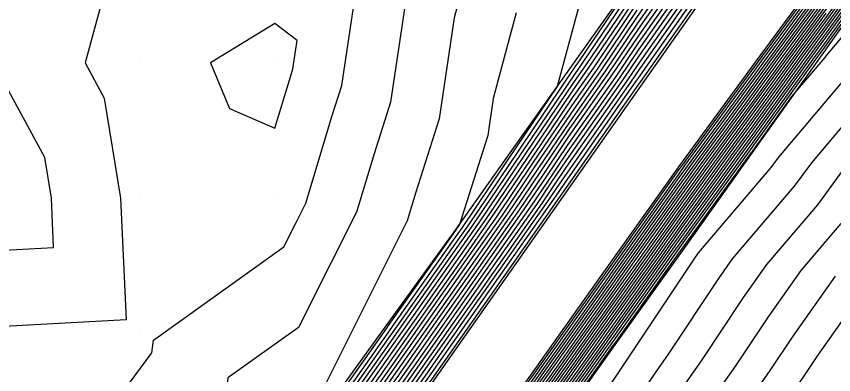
# Model space of a CAD drawing. Extents: x 2188792 to 2191981, y 386090 to 389710.
# Drawn here: x 2189100.9 to 2189161.2, y 386286.9 to 386313.4 of the extents above; entities that cross this region are included whole.
import ezdxf

# ---------------------------------------------------------------- set-up
doc = ezdxf.new("R2010")
doc.units = 0
for name, color, linetype in [('DTM Contours Major', 7, 'Continuous'), ('DTM Contours Minor', 7, 'Continuous'), ('Exist DTM QL2 LIDAR Elevation Point', 7, 'Continuous'), ('PH Exist DTM Breakline', 7, 'Continuous')]:
    doc.layers.add(name, color=color, linetype=linetype)

msp = doc.modelspace()

# ---------------------------------------------------------------- linework, layer by layer
at = {"layer": 'DTM Contours Major'}
for points in [[(2189139.272, 386236.046), (2189123.96, 386250.16), (2189118.83, 386254.659), (2189120.904, 386257.584), (2189124.007, 386261.962), (2189127.073, 386266.287), (2189129.19, 386269.273), (2189132.236, 386273.57), (2189134.377, 386276.591), (2189137.404, 386280.86), (2189139.57, 386283.915), (2189142.577, 386288.157), (2189144.767, 386291.246), (2189147.754, 386295.461), (2189149.969, 386298.584), (2189153.101, 386302.927), (2189155.32, 386305.952), (2189158.501, 386310.364), (2189160.66, 386313.308), (2189163.891, 386317.79)], [(2189147.993, 386228.534), (2189126.784, 386248.084), (2189119.677, 386254.315), (2189120.419, 386255.361), (2189124.721, 386261.43), (2189128.972, 386267.426), (2189129.772, 386268.555), (2189133.998, 386274.516), (2189134.828, 386275.687), (2189139.031, 386281.615), (2189139.891, 386282.828), (2189144.069, 386288.723), (2189144.959, 386289.978), (2189149.114, 386295.839), (2189150.033, 386297.135), (2189154.393, 386303.18), (2189155.259, 386304.36), (2189159.685, 386310.499), (2189160.469, 386311.568), (2189164.964, 386317.804)], [(2189143.196, 386317.105), (2189141.482, 386310.691), (2189140.824, 386308.229), (2189137.846, 386303.811), (2189133.794, 386297.799), (2189133.478, 386297.349), (2189128.734, 386290.622), (2189128.307, 386290.013), (2189123.648, 386283.405), (2189123.114, 386282.644), (2189119.113, 386276.592), (2189118.407, 386275.584), (2189114.503, 386269.694), (2189110.843, 386264.171), (2189109.823, 386262.717), (2189076.918, 386293.385)], [(2189121.83, 386251.071), (2189118.313, 386254.313), (2189117.135, 386255.346), (2189121.873, 386262.031), (2189122.579, 386263.026), (2189123.277, 386264.01), (2189128.026, 386270.71), (2189128.712, 386271.678), (2189133.476, 386278.398), (2189134.15, 386279.35), (2189138.928, 386286.089), (2189139.591, 386287.025), (2189144.382, 386293.784), (2189145.035, 386294.705), (2189149.84, 386301.483), (2189150.517, 386302.421), (2189155.442, 386309.136), (2189156.132, 386310.093), (2189161.042, 386316.787)], [(2189149.903, 386316.382), (2189146.799, 386311.954), (2189144.866, 386309.081), (2189141.665, 386304.517), (2189139.781, 386301.722), (2189138.02, 386299.109), (2189134.654, 386294.308), (2189132.595, 386291.389), (2189129.176, 386286.514), (2189127.158, 386283.651), (2189123.688, 386278.704), (2189121.958, 386276.087), (2189118.409, 386271.026), (2189116.724, 386268.483), (2189115.144, 386266.099), (2189111.458, 386260.844), (2189097.279, 386274.06)], [(2189151.71, 386316.388), (2189146.919, 386309.555), (2189146.239, 386308.545), (2189141.408, 386301.654), (2189140.749, 386300.677), (2189140.133, 386299.764), (2189135.242, 386292.788), (2189134.526, 386291.773), (2189129.611, 386284.764), (2189128.913, 386283.775), (2189123.975, 386276.733), (2189123.381, 386275.834), (2189118.411, 386268.747), (2189117.835, 386267.878), (2189117.295, 386267.063), (2189112.276, 386259.907), (2189107.459, 386264.397)], [(2189130.551, 386243.559), (2189121.137, 386252.237), (2189117.982, 386255.002), (2189121.388, 386259.808), (2189123.293, 386262.494), (2189125.175, 386265.149), (2189128.608, 386269.992), (2189130.474, 386272.624), (2189133.927, 386277.494), (2189135.777, 386280.105), (2189139.249, 386285.002), (2189141.084, 386287.591), (2189144.575, 386292.515), (2189146.395, 386295.083), (2189149.904, 386300.033), (2189151.809, 386302.674), (2189155.381, 386307.544), (2189157.317, 386310.229), (2189160.851, 386315.047)], [(2189169.509, 386314.613), (2189165.389, 386309.705), (2189163.932, 386307.724), (2189159.599, 386302.591), (2189158.325, 386300.86), (2189153.757, 386295.483), (2189152.736, 386294.035), (2189149.023, 386288.43), (2189147.927, 386286.877), (2189144.279, 386281.377), (2189143.11, 386279.72), (2189139.527, 386274.324), (2189138.286, 386272.566), (2189134.766, 386267.27), (2189133.456, 386265.415), (2189129.997, 386260.217), (2189128.62, 386258.266), (2189125.221, 386253.163), (2189123.777, 386251.119), (2189129.607, 386246.007), (2189156.714, 386221.021)], [(2189146.678, 386314.354), (2189143.492, 386309.618), (2189141.923, 386307.379), (2189138.813, 386302.766), (2189135.907, 386298.454), (2189134.066, 386295.829), (2189130.665, 386291.005), (2189128.742, 386288.263), (2189125.403, 386283.528), (2189123.401, 386280.674), (2189120.536, 386276.34), (2189118.408, 386273.305), (2189115.613, 386269.088), (2189112.993, 386265.135), (2189110.641, 386261.781), (2189087.098, 386283.723)], [(2189121.306, 386309.525), (2189121.619, 386311.62), (2189119.977, 386312.882), (2189115.206, 386309.979), (2189116.608, 386306.609), (2189119.977, 386305.139), (2189121.118, 386308.929), (2189121.306, 386309.525)]]:
    msp.add_lwpolyline(points, dxfattribs=at)
at = {"layer": 'DTM Contours Minor'}
for points in [[(2189130.323, 386319.268), (2189128.499, 386307.066), (2189127.292, 386303.246), (2189125.996, 386298.937), (2189124.123, 386295.196), (2189121.725, 386290.404), (2189116.501, 386286.665), (2189115.857, 386280.727), (2189113.535, 386277.579), (2189114.871, 386271.618), (2189113.837, 386270.057), (2189109.552, 386263.592), (2189109.333, 386263.279), (2189070.81, 386299.183)], [(2189108.16, 386318.163), (2189105.952, 386309.979), (2189107.361, 386307.363), (2189108.578, 386299.978), (2189108.988, 386290.965), (2189099.976, 386290.479), (2189097.891, 386289.977), (2189094.377, 386285.574), (2189087.331, 386288.405), (2189106.509, 386268.256), (2189104.631, 386276.643), (2189104.045, 386279.257), (2189110.892, 386288.537), (2189110.992, 386289.462), (2189120.637, 386296.364), (2189121.542, 386298.173), (2189122.249, 386299.585), (2189124.205, 386306.088), (2189124.903, 386308.295)], [(2189141.016, 386234.544), (2189124.525, 386249.745), (2189118.999, 386254.59), (2189120.807, 386257.14), (2189124.15, 386261.856), (2189127.453, 386266.515), (2189129.306, 386269.129), (2189132.589, 386273.759), (2189134.468, 386276.41), (2189137.729, 386281.011), (2189139.634, 386283.698), (2189142.875, 386288.27), (2189144.805, 386290.993), (2189148.026, 386295.536), (2189149.981, 386298.294), (2189153.359, 386302.978), (2189155.308, 386305.634), (2189158.738, 386310.391), (2189160.622, 386312.96), (2189164.106, 386317.793)], [(2189142.761, 386233.041), (2189125.09, 386249.329), (2189119.168, 386254.521), (2189120.71, 386256.695), (2189124.293, 386261.75), (2189127.833, 386266.743), (2189129.423, 386268.986), (2189132.941, 386273.949), (2189134.558, 386276.229), (2189138.055, 386281.162), (2189139.698, 386283.48), (2189143.174, 386288.383), (2189144.844, 386290.739), (2189148.298, 386295.612), (2189149.994, 386298.005), (2189153.618, 386303.028), (2189155.295, 386305.315), (2189158.974, 386310.418), (2189160.584, 386312.612), (2189164.32, 386317.796)], [(2189144.505, 386231.539), (2189125.654, 386248.914), (2189119.338, 386254.452), (2189120.613, 386256.251), (2189124.436, 386261.643), (2189128.212, 386266.971), (2189129.539, 386268.842), (2189133.293, 386274.138), (2189134.648, 386276.049), (2189138.38, 386281.313), (2189139.762, 386283.263), (2189143.472, 386288.497), (2189144.882, 386290.485), (2189148.57, 386295.688), (2189150.007, 386297.715), (2189153.876, 386303.079), (2189155.283, 386304.997), (2189159.211, 386310.445), (2189160.545, 386312.264), (2189164.535, 386317.799)], [(2189146.249, 386230.036), (2189126.219, 386248.499), (2189119.507, 386254.384), (2189120.516, 386255.806), (2189124.578, 386261.537), (2189128.592, 386267.198), (2189129.655, 386268.698), (2189133.646, 386274.327), (2189134.738, 386275.868), (2189138.705, 386281.464), (2189139.826, 386283.046), (2189143.771, 386288.61), (2189144.92, 386290.231), (2189148.842, 386295.763), (2189150.02, 386297.425), (2189154.134, 386303.129), (2189155.271, 386304.679), (2189159.448, 386310.472), (2189160.507, 386311.916), (2189164.749, 386317.801)], [(2189149.737, 386227.031), (2189127.349, 386247.668), (2189119.846, 386254.246), (2189120.322, 386254.917), (2189124.864, 386261.324), (2189129.351, 386267.654), (2189129.888, 386268.411), (2189134.351, 386274.705), (2189134.918, 386275.507), (2189139.356, 386281.766), (2189139.955, 386282.611), (2189144.368, 386288.836), (2189144.997, 386289.724), (2189149.386, 386295.915), (2189150.046, 386296.845), (2189154.651, 386303.231), (2189155.246, 386304.042), (2189159.922, 386310.526), (2189160.431, 386311.22), (2189165.178, 386317.807)], [(2189151.481, 386225.529), (2189127.913, 386247.253), (2189120.016, 386254.177), (2189120.225, 386254.472), (2189125.007, 386261.218), (2189129.731, 386267.881), (2189130.004, 386268.267), (2189134.703, 386274.895), (2189135.009, 386275.326), (2189139.681, 386281.917), (2189140.019, 386282.393), (2189144.667, 386288.949), (2189145.036, 386289.47), (2189149.658, 386295.99), (2189150.059, 386296.555), (2189154.91, 386303.281), (2189155.234, 386303.723), (2189160.159, 386310.553), (2189160.393, 386310.873), (2189165.393, 386317.81)], [(2189118.342, 386254.076), (2189117.184, 386255.144), (2189116.796, 386255.484), (2189122.067, 386262.92), (2189122.294, 386263.239), (2189122.517, 386263.555), (2189127.793, 386270.998), (2189128.007, 386271.3), (2189133.295, 386278.759), (2189133.5, 386279.048), (2189138.799, 386286.524), (2189138.994, 386286.799), (2189144.306, 386294.292), (2189144.491, 386294.554), (2189149.814, 386302.062), (2189150, 386302.32), (2189155.467, 386309.773), (2189155.659, 386310.039), (2189161.118, 386317.482)], [(2189120.086, 386252.574), (2189117.749, 386254.728), (2189116.966, 386255.415), (2189121.97, 386262.475), (2189122.436, 386263.133), (2189122.897, 386263.782), (2189127.91, 386270.854), (2189128.36, 386271.489), (2189133.386, 386278.579), (2189133.825, 386279.199), (2189138.864, 386286.307), (2189139.293, 386286.912), (2189144.344, 386294.038), (2189144.763, 386294.629), (2189149.827, 386301.773), (2189150.258, 386302.371), (2189155.455, 386309.455), (2189155.896, 386310.066), (2189161.08, 386317.134)], [(2189153.226, 386224.026), (2189128.478, 386246.838), (2189120.502, 386253.831), (2189120.642, 386254.03), (2189125.285, 386260.999), (2189125.343, 386261.082), (2189128.62, 386266.007), (2189130.111, 386268.109), (2189130.121, 386268.123), (2189135.055, 386275.084), (2189135.099, 386275.145), (2189140.007, 386282.068), (2189140.083, 386282.176), (2189144.965, 386289.062), (2189145.074, 386289.216), (2189149.93, 386296.066), (2189150.072, 386296.265), (2189155.168, 386303.332), (2189155.222, 386303.405), (2189158.16, 386307.48), (2189160.607, 386310.379), (2189160.708, 386310.516), (2189166.298, 386317.175)], [(2189134.106, 386316.647), (2189133.212, 386313.301), (2189132.096, 386305.836), (2189130.379, 386300.405), (2189129.742, 386298.289), (2189126.704, 386292.218), (2189122.812, 386284.443), (2189122.009, 386283.868), (2189121.759, 386281.556), (2189118.544, 386276.693), (2189118.406, 386276.496), (2189114.059, 386269.936), (2189109.983, 386263.785), (2189109.496, 386263.092), (2189072.846, 386297.25)], [(2189152.433, 386316.391), (2189146.967, 386308.595), (2189146.789, 386308.33), (2189141.305, 386300.51), (2189141.136, 386300.259), (2189140.979, 386300.026), (2189135.477, 386292.18), (2189135.298, 386291.927), (2189129.785, 386284.064), (2189129.615, 386283.824), (2189124.09, 386275.945), (2189123.95, 386275.733), (2189118.411, 386267.835), (2189118.279, 386267.636), (2189118.155, 386267.449), (2189112.603, 386259.533), (2189111.531, 386260.532)], [(2189123.574, 386249.569), (2189118.878, 386253.898), (2189117.304, 386255.277), (2189121.776, 386261.586), (2189122.722, 386262.92), (2189123.656, 386264.238), (2189128.143, 386270.567), (2189129.065, 386271.867), (2189133.566, 386278.217), (2189134.476, 386279.501), (2189138.992, 386285.872), (2189139.89, 386287.139), (2189144.421, 386293.53), (2189145.307, 386294.78), (2189149.853, 386301.193), (2189150.775, 386302.472), (2189155.43, 386308.818), (2189156.369, 386310.12), (2189161.004, 386316.439)], [(2189173.39, 386316.428), (2189171.114, 386313.332), (2189167.729, 386309.299), (2189165.595, 386306.396), (2189162.03, 386302.174), (2189160.049, 386299.481), (2189156.288, 386295.054), (2189154.565, 386292.61), (2189151.51, 386288.001), (2189149.721, 386285.464), (2189146.725, 386280.947), (2189144.872, 386278.319), (2189141.932, 386273.893), (2189140.016, 386271.177), (2189137.132, 386266.838), (2189135.154, 386264.037), (2189132.324, 386259.784), (2189130.287, 386256.899), (2189127.51, 386252.73), (2189125.415, 386249.763), (2189130.172, 386245.592), (2189158.458, 386219.519)], [(2189146.582, 386316.273), (2189142.394, 386310.047), (2189142.128, 386309.669), (2189138.039, 386303.602), (2189134.217, 386297.93), (2189133.596, 386297.045), (2189129.12, 386290.698), (2189128.394, 386289.663), (2189123.999, 386283.43), (2189123.172, 386282.25), (2189119.398, 386276.542), (2189118.407, 386275.129), (2189114.725, 386269.573), (2189111.273, 386264.364), (2189109.987, 386262.53), (2189078.954, 386291.453)], [(2189146.606, 386315.793), (2189142.668, 386309.94), (2189142.077, 386309.097), (2189138.233, 386303.393), (2189134.639, 386298.061), (2189133.713, 386296.741), (2189129.506, 386290.775), (2189128.481, 386289.313), (2189124.35, 386283.454), (2189123.229, 386281.856), (2189119.682, 386276.491), (2189118.407, 386274.673), (2189114.947, 386269.452), (2189111.703, 386264.556), (2189110.15, 386262.343), (2189080.99, 386289.52)], [(2189148.819, 386316.378), (2189146.726, 386313.394), (2189144.042, 386309.403), (2189141.82, 386306.234), (2189139.201, 386302.348), (2189136.752, 386298.716), (2189134.301, 386295.221), (2189131.437, 386291.159), (2189128.915, 386287.563), (2189126.105, 386283.578), (2189123.516, 386279.886), (2189121.105, 386276.238), (2189118.408, 386272.394), (2189116.058, 386268.846), (2189113.854, 386265.52), (2189110.968, 386261.406), (2189091.17, 386279.857)], [(2189149.18, 386316.379), (2189146.75, 386312.914), (2189144.317, 386309.296), (2189141.768, 386305.662), (2189139.394, 386302.139), (2189137.175, 386298.847), (2189134.419, 386294.916), (2189131.823, 386291.236), (2189129.002, 386287.213), (2189126.456, 386283.602), (2189123.574, 386279.492), (2189121.389, 386276.188), (2189118.409, 386271.938), (2189116.28, 386268.725), (2189114.284, 386265.713), (2189111.131, 386261.219), (2189093.206, 386277.925)], [(2189149.542, 386316.381), (2189146.775, 386312.434), (2189144.591, 386309.189), (2189141.717, 386305.089), (2189139.588, 386301.931), (2189137.598, 386298.978), (2189134.536, 386294.612), (2189132.209, 386291.313), (2189129.089, 386286.864), (2189126.807, 386283.627), (2189123.631, 386279.098), (2189121.674, 386276.137), (2189118.409, 386271.482), (2189116.502, 386268.604), (2189114.714, 386265.906), (2189111.295, 386261.031), (2189095.242, 386275.992)], [(2189150.265, 386316.383), (2189146.823, 386311.474), (2189145.141, 386308.974), (2189141.614, 386303.944), (2189139.975, 386301.513), (2189138.443, 386299.24), (2189134.771, 386294.004), (2189132.981, 386291.466), (2189129.263, 386286.164), (2189127.509, 386283.676), (2189123.746, 386278.309), (2189122.243, 386276.036), (2189118.409, 386270.57), (2189116.946, 386268.362), (2189115.574, 386266.292), (2189111.622, 386260.657), (2189099.315, 386272.127)], [(2189150.626, 386316.385), (2189146.847, 386310.994), (2189145.415, 386308.867), (2189141.562, 386303.372), (2189140.168, 386301.304), (2189138.866, 386299.371), (2189134.889, 386293.7), (2189133.368, 386291.543), (2189129.35, 386285.814), (2189127.86, 386283.701), (2189123.803, 386277.915), (2189122.527, 386275.986), (2189118.41, 386270.114), (2189117.168, 386268.241), (2189116.004, 386266.485), (2189111.785, 386260.469), (2189101.351, 386270.195)], [(2189150.988, 386316.386), (2189146.871, 386310.515), (2189145.69, 386308.759), (2189141.511, 386302.799), (2189140.362, 386301.095), (2189139.288, 386299.502), (2189135.006, 386293.396), (2189133.754, 386291.62), (2189129.437, 386285.464), (2189128.211, 386283.725), (2189123.861, 386277.521), (2189122.812, 386275.935), (2189118.41, 386269.658), (2189117.39, 386268.12), (2189116.434, 386266.677), (2189111.949, 386260.282), (2189103.387, 386268.262)], [(2189151.349, 386316.387), (2189146.895, 386310.035), (2189145.965, 386308.652), (2189141.459, 386302.227), (2189140.556, 386300.886), (2189139.711, 386299.633), (2189135.124, 386293.092), (2189134.14, 386291.696), (2189129.524, 386285.114), (2189128.562, 386283.75), (2189123.918, 386277.127), (2189123.096, 386275.884), (2189118.41, 386269.203), (2189117.613, 386267.999), (2189116.865, 386266.87), (2189112.112, 386260.095), (2189105.423, 386266.33)], [(2189152.072, 386316.39), (2189146.943, 386309.075), (2189146.514, 386308.437), (2189141.356, 386301.082), (2189140.943, 386300.468), (2189140.556, 386299.895), (2189135.359, 386292.484), (2189134.912, 386291.85), (2189129.698, 386284.414), (2189129.264, 386283.799), (2189124.033, 386276.339), (2189123.665, 386275.783), (2189118.411, 386268.291), (2189118.057, 386267.757), (2189117.725, 386267.256), (2189112.439, 386259.72), (2189109.495, 386262.465)], [(2189125.319, 386248.066), (2189119.443, 386253.482), (2189117.474, 386255.209), (2189121.679, 386261.141), (2189122.865, 386262.814), (2189124.036, 386264.466), (2189128.259, 386270.423), (2189129.417, 386272.057), (2189133.656, 386278.037), (2189134.801, 386279.652), (2189139.056, 386285.655), (2189140.189, 386287.252), (2189144.459, 386293.277), (2189145.579, 386294.856), (2189149.865, 386300.903), (2189151.033, 386302.522), (2189155.418, 386308.499), (2189156.606, 386310.147), (2189160.966, 386316.091)], [(2189167.903, 386315.894), (2189163.048, 386310.11), (2189162.27, 386309.051), (2189157.167, 386303.008), (2189156.601, 386302.238), (2189151.227, 386295.912), (2189150.908, 386295.461), (2189146.535, 386288.86), (2189146.132, 386288.289), (2189141.833, 386281.808), (2189141.349, 386281.121), (2189137.121, 386274.755), (2189136.557, 386273.956), (2189132.4, 386267.702), (2189131.758, 386266.793), (2189127.67, 386260.65), (2189126.952, 386259.633), (2189122.932, 386253.596), (2189122.14, 386252.475), (2189129.043, 386246.422), (2189154.97, 386222.524)], [(2189124.903, 386308.295), (2189126.064, 386316.065)], [(2189146.63, 386315.313), (2189142.943, 386309.833), (2189142.026, 386308.524), (2189138.426, 386303.184), (2189135.062, 386298.192), (2189133.831, 386296.437), (2189129.892, 386290.852), (2189128.568, 386288.963), (2189124.701, 386283.479), (2189123.286, 386281.462), (2189119.967, 386276.441), (2189118.407, 386274.217), (2189115.169, 386269.331), (2189112.133, 386264.749), (2189110.314, 386262.155), (2189083.026, 386287.588)], [(2189127.063, 386246.564), (2189120.008, 386253.067), (2189117.643, 386255.14), (2189121.582, 386260.697), (2189123.008, 386262.707), (2189124.416, 386264.693), (2189128.375, 386270.279), (2189129.769, 386272.246), (2189133.746, 386277.856), (2189135.127, 386279.803), (2189139.12, 386285.437), (2189140.487, 386287.365), (2189144.498, 386293.023), (2189145.851, 386294.932), (2189149.878, 386300.613), (2189151.292, 386302.573), (2189155.406, 386308.181), (2189156.843, 386310.175), (2189160.927, 386315.743)], [(2189128.807, 386245.061), (2189120.572, 386252.652), (2189117.813, 386255.071), (2189121.485, 386260.252), (2189123.15, 386262.601), (2189124.795, 386264.921), (2189128.492, 386270.135), (2189130.122, 386272.435), (2189133.836, 386277.675), (2189135.452, 386279.954), (2189139.185, 386285.22), (2189140.786, 386287.478), (2189144.536, 386292.769), (2189146.123, 386295.007), (2189149.891, 386300.323), (2189151.55, 386302.624), (2189155.393, 386307.863), (2189157.08, 386310.202), (2189160.889, 386315.395)], [(2189146.654, 386314.834), (2189143.218, 386309.725), (2189141.974, 386307.952), (2189138.62, 386302.975), (2189135.485, 386298.323), (2189133.948, 386296.133), (2189130.279, 386290.929), (2189128.655, 386288.613), (2189125.052, 386283.504), (2189123.344, 386281.068), (2189120.251, 386276.39), (2189118.408, 386273.761), (2189115.391, 386269.21), (2189112.563, 386264.942), (2189110.477, 386261.968), (2189085.062, 386285.655)], [(2189132.295, 386242.056), (2189121.702, 386251.821), (2189118.152, 386254.934), (2189121.291, 386259.363), (2189123.436, 386262.388), (2189125.555, 386265.376), (2189128.724, 386269.848), (2189130.827, 386272.813), (2189134.017, 386277.314), (2189136.103, 386280.256), (2189139.313, 386284.785), (2189141.383, 386287.704), (2189144.613, 386292.262), (2189146.667, 386295.158), (2189149.917, 386299.744), (2189152.067, 386302.725), (2189155.369, 386307.226), (2189157.553, 386310.256), (2189160.813, 386314.699)], [(2189134.04, 386240.554), (2189122.266, 386251.406), (2189118.321, 386254.865), (2189121.194, 386258.918), (2189123.579, 386262.282), (2189125.934, 386265.604), (2189128.841, 386269.704), (2189131.179, 386273.003), (2189134.107, 386277.133), (2189136.428, 386280.407), (2189139.377, 386284.567), (2189141.681, 386287.818), (2189144.651, 386292.008), (2189146.939, 386295.234), (2189149.93, 386299.454), (2189152.325, 386302.775), (2189155.357, 386306.907), (2189157.79, 386310.283), (2189160.775, 386314.351)], [(2189135.784, 386239.051), (2189122.831, 386250.991), (2189118.491, 386254.796), (2189121.097, 386258.474), (2189123.722, 386262.175), (2189126.314, 386265.832), (2189128.957, 386269.561), (2189131.531, 386273.192), (2189134.197, 386276.952), (2189136.753, 386280.558), (2189139.441, 386284.35), (2189141.98, 386287.931), (2189144.69, 386291.754), (2189147.211, 386295.31), (2189149.943, 386299.164), (2189152.584, 386302.826), (2189155.344, 386306.589), (2189158.027, 386310.31), (2189160.736, 386314.003)], [(2189137.794, 386313.669), (2189136.1, 386307.334), (2189135.693, 386304.607), (2189133.612, 386298.025), (2189133.371, 386297.668), (2189133.361, 386297.653), (2189128.348, 386290.545), (2189128.22, 386290.363), (2189123.297, 386283.381), (2189123.057, 386283.038), (2189118.829, 386276.643), (2189118.406, 386276.04), (2189114.281, 386269.815), (2189110.413, 386263.978), (2189109.66, 386262.905), (2189074.882, 386295.318)], [(2189146.702, 386313.874), (2189143.767, 386309.511), (2189141.871, 386306.807), (2189139.007, 386302.557), (2189136.33, 386298.585), (2189134.184, 386295.525), (2189131.051, 386291.082), (2189128.829, 386287.913), (2189125.754, 386283.553), (2189123.459, 386280.28), (2189120.82, 386276.289), (2189118.408, 386272.849), (2189115.836, 386268.967), (2189113.424, 386265.328), (2189110.804, 386261.593), (2189089.134, 386281.79)], [(2189137.528, 386237.549), (2189123.396, 386250.575), (2189118.66, 386254.727), (2189121.001, 386258.029), (2189123.864, 386262.069), (2189126.694, 386266.06), (2189129.073, 386269.417), (2189131.884, 386273.381), (2189134.287, 386276.772), (2189137.079, 386280.709), (2189139.505, 386284.133), (2189142.278, 386288.044), (2189144.728, 386291.5), (2189147.483, 386295.385), (2189149.956, 386298.874), (2189152.842, 386302.877), (2189155.332, 386306.271), (2189158.264, 386310.337), (2189160.698, 386313.656)], [(2189099.976, 386308.525), (2189096.167, 386299.978), (2189094.908, 386294.91), (2189099.976, 386296.13), (2189103.627, 386296.327), (2189103.46, 386299.978), (2189102.967, 386302.97), (2189099.976, 386308.525)], [(2189161.774, 386298.103), (2189158.818, 386294.625), (2189156.393, 386291.185), (2189153.998, 386287.571), (2189151.516, 386284.051), (2189149.171, 386280.516), (2189146.633, 386276.918), (2189144.337, 386273.461), (2189141.745, 386269.788), (2189139.497, 386266.406), (2189136.852, 386262.659), (2189134.651, 386259.351), (2189131.955, 386255.532), (2189129.8, 386252.296), (2189127.053, 386248.407), (2189130.737, 386245.177), (2189154.316, 386223.442), (2189157.086, 386220.935), (2189157.063, 386221.141), (2189159.601, 386226.62), (2189161.542, 386228.886)], [(2189161.349, 386294.196), (2189158.221, 386289.76), (2189156.486, 386287.141), (2189153.31, 386282.638), (2189151.617, 386280.085), (2189148.395, 386275.517), (2189146.743, 386273.03), (2189143.475, 386268.399), (2189141.863, 386265.974), (2189138.55, 386261.281), (2189136.978, 386258.919), (2189133.622, 386254.165), (2189132.089, 386251.863), (2189128.69, 386247.05), (2189131.301, 386244.761), (2189148.013, 386229.358), (2189154.569, 386223.422), (2189154.515, 386223.91), (2189155.941, 386226.987), (2189159.531, 386231.177), (2189161.046, 386234.177), (2189164.574, 386238.42)], [(2189163.88, 386293.767), (2189160.05, 386288.335), (2189158.974, 386286.711), (2189155.105, 386281.225), (2189154.063, 386279.655), (2189150.156, 386274.117), (2189149.148, 386272.599), (2189145.204, 386267.009), (2189144.229, 386265.542), (2189140.249, 386259.903), (2189139.305, 386258.486), (2189135.29, 386252.798), (2189134.378, 386251.429), (2189130.328, 386245.694), (2189131.866, 386244.346), (2189141.709, 386235.273), (2189152.053, 386225.908), (2189151.967, 386226.678), (2189152.28, 386227.354), (2189157.519, 386233.469), (2189158.053, 386234.526), (2189162.927, 386240.387)]]:
    msp.add_lwpolyline(points, dxfattribs=at)
at = {"layer": 'Exist DTM QL2 LIDAR Elevation Point'}
for p, q in [((2189109.976, 386309.979), (2189109.976, 386309.979)), ((2189119.977, 386309.979), (2189119.977, 386309.979)), ((2189109.976, 386299.978), (2189109.976, 386299.978)), ((2189119.977, 386299.978), (2189119.977, 386299.978)), ((2189109.976, 386289.977), (2189109.976, 386289.977))]:
    msp.add_line(p, q, dxfattribs=at)
at = {"layer": 'PH Exist DTM Breakline'}
for points in [[(2189109.198, 386263.434), (2189113.802, 386270.076), (2189118.406, 386276.718), (2189123.01, 386283.36), (2189128.183, 386290.512), (2189133.356, 386297.664), (2189137.763, 386303.899), (2189142.17, 386310.135), (2189146.577, 386316.37), (2189150.984, 386322.606), (2189156.493, 386330.114), (2189162.001, 386337.622), (2189167.509, 386345.131), (2189173.018, 386352.639), (2189177.799, 386359.658), (2189182.581, 386366.678), (2189187.363, 386373.697), (2189194.449, 386383.956), (2189198.924, 386388.512)], [(2189203.488, 386388.177), (2189205.78, 386387.086), (2189208.465, 386383.812), (2189209.986, 386379.985), (2189207.464, 386374.021), (2189202.905, 386368.325), (2189198.347, 386362.628), (2189192.706, 386355.041), (2189187.065, 386347.454), (2189181.423, 386339.867), (2189175.782, 386332.28), (2189170.642, 386325.046), (2189165.501, 386317.811), (2189160.36, 386310.576), (2189155.219, 386303.342), (2189150.079, 386296.107), (2189145.09, 386289.11), (2189140.102, 386282.112), (2189135.114, 386275.115), (2189130.125, 386268.118), (2189125.137, 386261.121), (2189120.149, 386254.123)], [(2189152.699, 386316.392), (2189146.984, 386308.254), (2189141.269, 386300.116), (2189135.555, 386291.978), (2189129.84, 386283.84), (2189124.126, 386275.701), (2189118.411, 386267.563), (2189112.697, 386259.425), (2189116.63, 386255.551), (2189122.159, 386263.34), (2189127.688, 386271.128), (2189133.217, 386278.917), (2189138.746, 386286.705), (2189144.275, 386294.493), (2189149.804, 386302.282), (2189155.476, 386310.018), (2189161.148, 386317.755)]]:
    msp.add_lwpolyline(points, dxfattribs=at)

doc.saveas('drawing.dxf')
